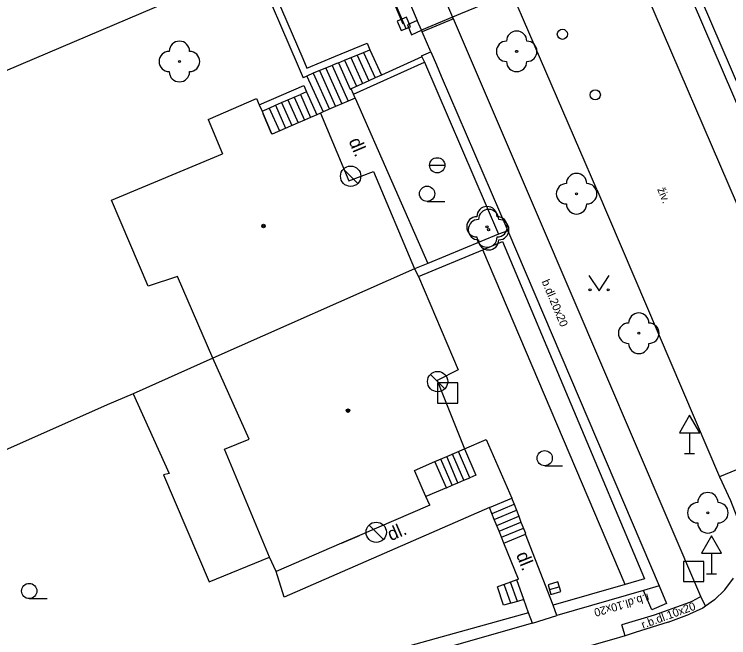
# Model space of a CAD drawing. Extents: x -600391 to -599491, y -1160176 to -1159402.
# Drawn here: x -599964.41 to -599929.24, y -1160072.37 to -1160041.68 of the extents above; entities that cross this region are included whole.
import ezdxf

# ---------------------------------------------------------------- set-up
doc = ezdxf.new("R2010")
doc.units = 0
for name, color, linetype in [('Level 10', 7, 'Continuous'), ('Level 11', 7, 'Continuous'), ('Level 22', 7, 'Continuous'), ('Level 24', 7, 'Continuous'), ('Level 26', 7, 'Continuous'), ('Level 27', 7, 'Continuous'), ('Level 28', 7, 'Continuous'), ('Level 34', 7, 'Continuous'), ('Level 35', 7, 'Continuous'), ('Level 36', 7, 'Continuous'), ('Level 39', 7, 'Continuous'), ('Level 40', 7, 'Continuous'), ('Level 5', 7, 'Continuous'), ('Level 51', 7, 'Continuous'), ('Level 6', 7, 'Continuous'), ('Level 7', 7, 'Continuous'), ('Level 8', 7, 'Continuous')]:
    doc.layers.add(name, color=color, linetype=linetype)

msp = doc.modelspace()

# ---------------------------------------------------------------- linework, layer by layer
at = {"layer": 'Level 10'}
for points in [[(-599922.82, -1160060.1), (-599927.06, -1160050.22), (-599931.49, -1160039.92), (-599931.7, -1160039.45), (-599936.04, -1160029.35), (-599936.23, -1160028.9)], [(-599935.73, -1160050.31), (-599939.91, -1160040.61), (-599943.66, -1160031.85)], [(-599935.73, -1160050.31), (-599929.69, -1160064.45), (-599929.16, -1160065.62), (-599928.84, -1160066.42)], [(-599929.43, -1160070.02), (-599929.01, -1160069.44)], [(-599929.94, -1160070.51), (-599929.43, -1160070.02)], [(-599929.94, -1160070.51), (-599930.39, -1160070.82), (-599930.52, -1160070.91), (-599931.17, -1160071.21)], [(-599932.23, -1160071.6), (-599931.17, -1160071.21)], [(-599932.23, -1160071.6), (-599933.85, -1160072.12), (-599934.34, -1160072.27), (-599935.01, -1160072.47), (-599947.82, -1160076.12)]]:
    msp.add_lwpolyline(points, dxfattribs=at)
at = {"layer": 'Level 11'}
for points in [[(-599955.03, -1159989.98), (-599951.91, -1159997.3), (-599946.96, -1160008.82), (-599945.19, -1160012.92), (-599938.03, -1160029.65), (-599933.29, -1160040.69), (-599928.87, -1160050.95), (-599924.07, -1160062.12)], [(-599946.56, -1160033.1), (-599942.83, -1160041.81)], [(-599945.23, -1160042.15), (-599945.27, -1160042.16), (-599947.24, -1160037.54), (-599947.21, -1160037.53)], [(-599952.58, -1160039.23), (-599950.44, -1160044.23)], [(-599931.3, -1160039.29), (-599931.1, -1160039.75), (-599926.67, -1160050.05), (-599922.43, -1160059.93), (-599922.82, -1160060.1)], [(-599939.91, -1160040.61), (-599942.44, -1160041.66), (-599942.83, -1160041.81)], [(-599942.83, -1160041.81), (-599944.37, -1160042.45)], [(-599942.79, -1160041.9), (-599944.33, -1160042.54)], [(-599930.39, -1160070.82), (-599930.61, -1160070.34), (-599938.6, -1160051.67), (-599942.79, -1160041.9), (-599942.83, -1160041.81)], [(-599948.52, -1160044.08), (-599948.45, -1160044.06), (-599948.15, -1160043.93), (-599947.22, -1160043.55), (-599946.91, -1160043.42)], [(-599947.53, -1160043.68), (-599946.95, -1160044.95)], [(-599947.22, -1160043.55), (-599946.65, -1160044.81)], [(-599946.91, -1160043.42), (-599946.34, -1160044.67)], [(-599948.15, -1160043.93), (-599947.57, -1160045.22)], [(-599947.84, -1160043.8), (-599947.26, -1160045.08)], [(-599950.44, -1160044.23), (-599950.19, -1160044.8)], [(-599948.52, -1160044.08), (-599948.76, -1160044.19), (-599949.69, -1160044.58), (-599950, -1160044.72), (-599950.19, -1160044.8)], [(-599949.07, -1160044.32), (-599948.28, -1160046.09)], [(-599948.76, -1160044.19), (-599947.97, -1160045.95)], [(-599948.45, -1160044.06), (-599947.87, -1160045.36), (-599947.83, -1160045.34)], [(-599947.71, -1160045.61), (-599944.22, -1160044.04)], [(-599950, -1160044.72), (-599949.2, -1160046.48)], [(-599949.69, -1160044.58), (-599948.89, -1160046.35)], [(-599949.38, -1160044.45), (-599948.59, -1160046.22)], [(-599952.35, -1160046.13), (-599950.15, -1160045.18)], [(-599950.15, -1160045.18), (-599950.02, -1160045.49)], [(-599952.21, -1160046.44), (-599951.86, -1160046.29), (-599951.55, -1160046.15), (-599951.25, -1160046.02), (-599950.94, -1160045.89), (-599950.63, -1160045.75), (-599950.32, -1160045.62)], [(-599950.63, -1160045.75), (-599950.13, -1160046.88)], [(-599950.02, -1160045.49), (-599950.32, -1160045.62)], [(-599950.32, -1160045.62), (-599949.82, -1160046.75)], [(-599950.02, -1160045.49), (-599949.51, -1160046.62)], [(-599947.63, -1160045.8), (-599947.71, -1160045.61)], [(-599951.25, -1160046.02), (-599950.74, -1160047.15)], [(-599950.94, -1160045.89), (-599950.43, -1160047.02)], [(-599947.63, -1160045.8), (-599947.97, -1160045.95), (-599948.28, -1160046.09), (-599948.59, -1160046.22), (-599949.2, -1160046.48), (-599949.33, -1160046.54)], [(-599947.63, -1160045.8), (-599944.05, -1160053.94)], [(-599951.86, -1160046.29), (-599951.36, -1160047.42)], [(-599951.55, -1160046.15), (-599951.05, -1160047.28)], [(-599924.07, -1160062.12), (-599927.11, -1160063.39), (-599929.69, -1160064.45)], [(-599942.24, -1160063.07), (-599941.18, -1160062.61), (-599939.92, -1160065.5), (-599939.9, -1160065.56)], [(-599942.28, -1160064.61), (-599942.83, -1160063.33)], [(-599941.99, -1160064.49), (-599942.54, -1160063.2)], [(-599942.24, -1160063.07), (-599941.69, -1160064.36)], [(-599943.14, -1160064.99), (-599943.7, -1160063.7)], [(-599942.86, -1160064.86), (-599943.41, -1160063.58)], [(-599942.57, -1160064.74), (-599943.12, -1160063.45)], [(-599941.69, -1160064.36), (-599941.99, -1160064.49)], [(-599943.14, -1160064.99), (-599942.86, -1160064.86), (-599942.57, -1160064.74), (-599942.28, -1160064.61), (-599941.99, -1160064.49)], [(-599943.14, -1160064.99), (-599944.15, -1160065.42)], [(-599941.01, -1160065.96), (-599939.92, -1160065.5)], [(-599940.89, -1160066.25), (-599939.81, -1160065.8)], [(-599939.9, -1160065.56), (-599939.81, -1160065.8), (-599939.58, -1160066.38), (-599939.47, -1160066.68), (-599939.25, -1160067.23)], [(-599941.01, -1160065.96), (-599951.12, -1160070.37), (-599951.51, -1160069.11)], [(-599939.59, -1160069.49), (-599940.31, -1160067.71), (-599940.54, -1160067.13), (-599940.78, -1160066.55), (-599941.01, -1160065.96)], [(-599940.78, -1160066.55), (-599939.69, -1160066.09)], [(-599940.66, -1160066.84), (-599939.58, -1160066.38)], [(-599940.54, -1160067.13), (-599939.47, -1160066.68)], [(-599940.42, -1160067.42), (-599939.35, -1160066.97)], [(-599937.89, -1160070.76), (-599939.24, -1160067.27), (-599939.25, -1160067.23)], [(-599940.31, -1160067.71), (-599939.24, -1160067.27)], [(-599939.59, -1160069.49), (-599939.67, -1160069.52), (-599940.3, -1160069.75), (-599940.62, -1160069.86)], [(-599939.64, -1160070.58), (-599939.98, -1160069.63)], [(-599939.32, -1160070.49), (-599939.67, -1160069.52)], [(-599940.32, -1160070.76), (-599940.62, -1160069.86)], [(-599939.97, -1160070.67), (-599940.3, -1160069.75)], [(-599932.67, -1160069.82), (-599932.3, -1160070.68), (-599933.02, -1160070.99), (-599933.43, -1160070.04)], [(-599930.61, -1160070.34), (-599930.85, -1160070.48), (-599931.09, -1160070.6), (-599931.35, -1160070.7)], [(-599939.32, -1160070.49), (-599939.64, -1160070.58), (-599940.32, -1160070.76)], [(-599939.1, -1160071.14), (-599939.32, -1160070.49)], [(-599931.35, -1160070.7), (-599932.91, -1160071.26), (-599934.5, -1160071.73)], [(-599934.34, -1160072.27), (-599934.5, -1160071.73)]]:
    msp.add_lwpolyline(points, dxfattribs=at)
at = {"layer": 'Level 22'}
for centre in [(-599939.68, -1160043.5), (-599956.28, -1160044), (-599936.73, -1160050.51), (-599941.14, -1160052.14), (-599941.06, -1160052.28), (-599933.67, -1160057.38), (-599930.27, -1160066.22)]:
    msp.add_circle(centre, 0.05, dxfattribs=at)
for centre, start, end in [((-599939.68, -1160043), 0, 180), ((-599956.28, -1160043.5), 0, 180), ((-599940.18, -1160043.5), 90, 270), ((-599939.18, -1160043.5), 270, 90), ((-599956.78, -1160044), 90, 270), ((-599955.78, -1160044), 270, 90), ((-599939.68, -1160044), 180, 0), ((-599956.28, -1160044.5), 180, 0), ((-599936.73, -1160050.01), 0, 180), ((-599937.23, -1160050.51), 90, 270), ((-599936.23, -1160050.51), 270, 90), ((-599936.73, -1160051.01), 180, 0), ((-599941.14, -1160051.64), 0, 180), ((-599941.06, -1160051.78), 0, 180), ((-599941.64, -1160052.14), 90, 270), ((-599940.64, -1160052.14), 270, 90), ((-599941.56, -1160052.28), 90, 270), ((-599940.56, -1160052.28), 270, 90), ((-599941.14, -1160052.64), 180, 0), ((-599941.06, -1160052.78), 180, 0), ((-599933.67, -1160056.88), 0, 180), ((-599934.17, -1160057.38), 90, 270), ((-599933.17, -1160057.38), 270, 90), ((-599933.67, -1160057.88), 180, 0), ((-599930.27, -1160065.72), 0, 180), ((-599930.77, -1160066.22), 90, 270), ((-599929.77, -1160066.22), 270, 90), ((-599930.27, -1160066.72), 180, 0)]:
    msp.add_arc(centre, 0.5, start, end, dxfattribs=at)
at = {"layer": 'Level 24'}
msp.add_lwpolyline([(-599947.21, -1160037.53), (-599945.23, -1160042.15)], dxfattribs=at)
at = {"layer": 'Level 26'}
for points in [[(-599943.58, -1160060.82), (-599942.58, -1160060.82), (-599942.58, -1160059.82), (-599943.58, -1160059.82)], [(-599931.47, -1160069.61), (-599930.47, -1160069.61), (-599930.47, -1160068.61), (-599931.47, -1160068.61)]]:
    msp.add_lwpolyline(points, close=True, dxfattribs=at)
at = {"layer": 'Level 27'}
for p, q in [((-599945.326, -1160041.919), (-599945.134, -1160042.381)), ((-599947.497, -1160050.004), (-599948.204, -1160049.297)), ((-599943.217, -1160060.114), (-599943.924, -1160059.407)), ((-599946.237, -1160067.534), (-599946.944, -1160066.827)), ((-599938.06, -1160069.999), (-599937.58, -1160069.861))]:
    msp.add_line(p, q, dxfattribs=at)
for points in [[(-599945.557, -1160042.015), (-599945.365, -1160042.477), (-599944.903, -1160042.285), (-599945.095, -1160041.823)], [(-599937.991, -1160070.24), (-599937.51, -1160070.101), (-599937.649, -1160069.62), (-599938.13, -1160069.759)]]:
    msp.add_lwpolyline(points, close=True, dxfattribs=at)
for centre in [(-599947.85, -1160049.65), (-599943.57, -1160059.76), (-599946.59, -1160067.18)]:
    msp.add_circle(centre, 0.5, dxfattribs=at)
at = {"layer": 'Level 28'}
for centre in [(-599937.43, -1160042.66), (-599935.81, -1160045.64)]:
    msp.add_circle(centre, 0.25, dxfattribs=at)
at = {"layer": 'Level 34'}
for p, q in [((-599931.17, -1160062.282), (-599931.17, -1160063.3)), ((-599931.42, -1160063.3), (-599930.92, -1160063.3)), ((-599930.09, -1160068.212), (-599930.09, -1160069.23)), ((-599930.34, -1160069.23), (-599929.84, -1160069.23))]:
    msp.add_line(p, q, dxfattribs=at)
for points in [[(-599931.67, -1160062.282), (-599930.67, -1160062.282), (-599931.17, -1160061.416)], [(-599930.59, -1160068.212), (-599929.59, -1160068.212), (-599930.09, -1160067.346)]]:
    msp.add_lwpolyline(points, close=True, dxfattribs=at)
at = {"layer": 'Level 35'}
msp.add_line((-599943.965, -1160049.11), (-599943.215, -1160049.11), dxfattribs=at)
msp.add_circle((-599943.59, -1160049.11), 0.375, dxfattribs=at)
at = {"layer": 'Level 36'}
for p, q in [((-599944.09, -1160050.885), (-599943.215, -1160050.885)), ((-599938.3, -1160063.905), (-599937.425, -1160063.905)), ((-599963.67, -1160070.445), (-599962.795, -1160070.445))]:
    msp.add_line(p, q, dxfattribs=at)
msp.add_lwpolyline([(-599936.12, -1160054.54), (-599935.62, -1160055.29), (-599935.12, -1160054.54)], dxfattribs=at)
for centre, radius in [((-599944.09, -1160050.51), 0.375), ((-599936.07, -1160055.24), 0.05), ((-599935.171, -1160055.24), 0.05), ((-599938.3, -1160063.53), 0.375), ((-599963.67, -1160070.07), 0.375)]:
    msp.add_circle(centre, radius, dxfattribs=at)
at = {"layer": 'Level 39'}
for centre, radius in [((-599952.14, -1160052.1), 0.09), ((-599952.14, -1160052.1), 0.0398), ((-599947.98, -1160061.19), 0.09), ((-599947.98, -1160061.19), 0.0398)]:
    msp.add_circle(centre, radius, dxfattribs=at)
at = {"layer": 'Level 5'}
for points in [[(-599954.86, -1160046.85), (-599952.48, -1160045.82)], [(-599952.48, -1160045.82), (-599952.35, -1160046.13), (-599952.21, -1160046.44), (-599952.16, -1160046.57), (-599951.74, -1160047.54), (-599951.72, -1160047.57)], [(-599949.33, -1160046.54), (-599949.51, -1160046.62), (-599949.82, -1160046.75), (-599950.13, -1160046.88), (-599950.43, -1160047.02), (-599951.72, -1160047.57)], [(-599949.33, -1160046.54), (-599947.94, -1160049.87)], [(-599954.86, -1160046.85), (-599954.16, -1160048.54)], [(-599959.62, -1160050.82), (-599954.16, -1160048.54)], [(-599947.94, -1160049.87), (-599946.72, -1160049.42)], [(-599946.72, -1160049.42), (-599944.7, -1160054.21)], [(-599957.82, -1160055.06), (-599959.62, -1160050.82)], [(-599944.7, -1160054.21), (-599954.64, -1160058.61)], [(-599944.7, -1160054.21), (-599944.51, -1160054.58)], [(-599944.51, -1160054.58), (-599942.56, -1160059.18)], [(-599956.37, -1160054.59), (-599957.82, -1160055.06)], [(-599954.64, -1160058.61), (-599956.37, -1160054.59)], [(-599952.85, -1160062.6), (-599954.64, -1160058.61)], [(-599942.56, -1160059.18), (-599943.6, -1160059.71)], [(-599943.6, -1160059.71), (-599942.24, -1160063.07)], [(-599954.06, -1160063.09), (-599952.85, -1160062.6)], [(-599951.85, -1160068.41), (-599954.06, -1160063.09)], [(-599944.7, -1160064.14), (-599943.7, -1160063.7), (-599943.12, -1160063.45), (-599942.24, -1160063.07)], [(-599943.96, -1160065.85), (-599944.15, -1160065.42), (-599944.28, -1160065.12), (-599944.69, -1160064.17), (-599944.7, -1160064.14)], [(-599943.96, -1160065.85), (-599947.41, -1160067.34), (-599948.3, -1160067.72), (-599951.51, -1160069.11)], [(-599951.51, -1160069.11), (-599951.85, -1160068.41)]]:
    msp.add_lwpolyline(points, dxfattribs=at)
at = {"layer": 'Level 51'}
for points in [[(-599954.64, -1160058.61), (-599958.56, -1160060.36)], [(-599958.56, -1160060.36), (-599959.84, -1160060.9)], [(-599958.56, -1160060.36), (-599956.78, -1160064.28)], [(-599959.84, -1160060.9), (-599972.29, -1160066.44)], [(-599956.78, -1160064.28), (-599957.06, -1160064.35)], [(-599957.06, -1160064.35), (-599954.81, -1160069.62)], [(-599954.81, -1160069.62), (-599951.85, -1160068.41)]]:
    msp.add_lwpolyline(points, dxfattribs=at)
at = {"layer": 'Level 6'}
for points in [[(-599951.74, -1160047.54), (-599952.16, -1160046.57)], [(-599944.28, -1160065.12), (-599944.69, -1160064.17)], [(-599948.3, -1160067.72), (-599947.41, -1160067.34)]]:
    msp.add_lwpolyline(points, dxfattribs=at)
at = {"layer": 'Level 7'}
for points in [[(-599952.25, -1160039.09), (-599950.21, -1160043.85)], [(-599952.82, -1160039.34), (-599968.16, -1160045.87)], [(-599944.58, -1160041.98), (-599945.05, -1160042.2)], [(-599945.05, -1160042.2), (-599944.85, -1160042.68)], [(-599944.37, -1160042.45), (-599944.58, -1160041.98)], [(-599944.85, -1160042.68), (-599944.37, -1160042.45)], [(-599948.6, -1160043.73), (-599947.04, -1160043.09)], [(-599947.04, -1160043.09), (-599946.91, -1160043.42)], [(-599944.36, -1160043.72), (-599943.91, -1160043.52)], [(-599943.91, -1160043.52), (-599943.63, -1160044.17), (-599943.39, -1160044.72), (-599940.12, -1160052.33), (-599932.67, -1160069.82), (-599933.43, -1160070.04), (-599937.7, -1160071.27)], [(-599950.21, -1160043.85), (-599950, -1160044.33)], [(-599950, -1160044.33), (-599948.6, -1160043.73)], [(-599944.34, -1160043.77), (-599946.34, -1160044.67), (-599946.65, -1160044.81), (-599946.95, -1160044.95), (-599947.83, -1160045.34)], [(-599944.36, -1160043.72), (-599944.34, -1160043.77), (-599944.22, -1160044.04), (-599940.57, -1160052.5)], [(-599947.71, -1160045.61), (-599947.83, -1160045.34)], [(-599940.12, -1160052.33), (-599940.57, -1160052.5)], [(-599940.57, -1160052.5), (-599944.05, -1160053.94), (-599944.7, -1160054.21)], [(-599944.51, -1160054.58), (-599941.34, -1160053.27), (-599940.38, -1160052.87)], [(-599940.38, -1160052.87), (-599933.38, -1160069.47)], [(-599934.34, -1160069.75), (-599941.34, -1160053.27)], [(-599933.38, -1160069.47), (-599934.34, -1160069.75), (-599937.89, -1160070.76)], [(-599937.7, -1160071.27), (-599937.89, -1160070.76)], [(-599939.1, -1160071.14), (-599967.02, -1160078.9)], [(-599938.9, -1160071.65), (-599939.1, -1160071.14)], [(-599938.9, -1160071.65), (-599946.72, -1160073.89), (-599947.31, -1160074.05), (-599947.89, -1160074.21), (-599958.29, -1160077.11)]]:
    msp.add_lwpolyline(points, dxfattribs=at)
at = {"layer": 'Level 8'}
for points in [[(-599945.52, -1160039.76), (-599944.58, -1160041.98)], [(-599943.91, -1160043.52), (-599944.33, -1160042.54), (-599944.37, -1160042.45)], [(-599938.9, -1160071.65), (-599937.7, -1160071.27)]]:
    msp.add_lwpolyline(points, dxfattribs=at)

# ---------------------------------------------------------------- texts
at = {"layer": 'Level 40'}
for s, height, rotation, p in [('dl.', 0.65, 292.9098, (-599947.96, -1160047.91)), ('živ.', 0.4, 292.3016, (-599932.77, -1160050.29)), ('b.dl.20x20', 0.4, 292.7805, (-599938.46, -1160054.83)), ('dl.', 0.65, 23.3746, (-599945.87, -1160067.62)), ('dl.', 0.65, 291.883, (-599939.72, -1160068.28)), ('r.b.dl.10x20', 0.39992, 196, (-599933.22, -1160070.19)), ('r.b.dl.10x20', 0.39992, 20, (-599933.46, -1160071.93))]:
    msp.add_text(s, height=height, rotation=rotation, dxfattribs=at).set_placement(p)

doc.saveas('drawing.dxf')
